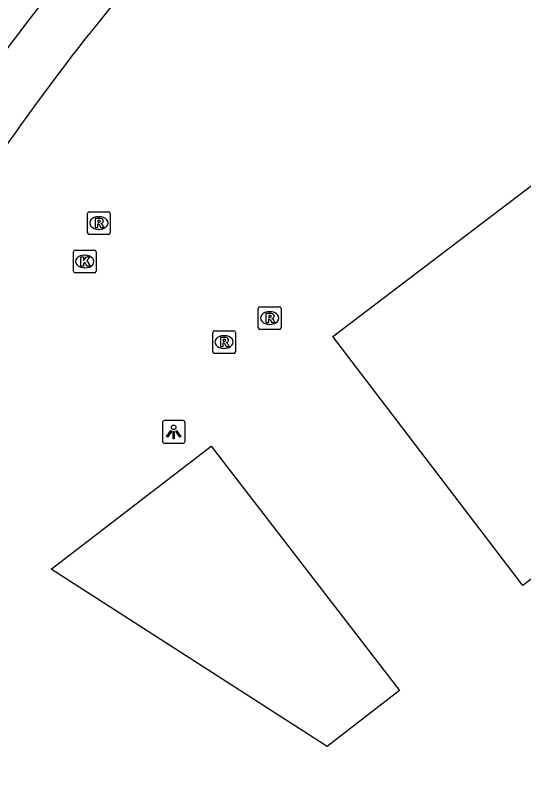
# Model space of a CAD drawing. Extents: x 156141 to 158132, y 385651 to 388399.
# Drawn here: x 156679.65 to 156702, y 386681.03 to 386714.89 of the extents above; entities that cross this region are included whole.
import ezdxf

# ---------------------------------------------------------------- set-up
doc = ezdxf.new("R2010")
doc.units = 0
for name, color, linetype in [('IMGEO_Kolk', 7, 'Continuous'), ('IMGEO_Lichtpunt', 7, 'Continuous'), ('IMGEO_Pand', 7, 'Continuous'), ('IMGEO_Rijbaan_lokaal_gesloten', 7, 'Continuous'), ('IMGEO_Rijbaan_lokaal_open', 7, 'Continuous'), ('IMGEO_Rioolput', 7, 'Continuous')]:
    doc.layers.add(name, color=color, linetype=linetype)

msp = doc.modelspace()

# ---------------------------------------------------------------- linework, layer by layer
at = {"layer": 'IMGEO_Kolk'}
for p, q in [((156682.196, 386703.634), (156682.196, 386704.486)), ((156682.271, 386704.56), (156683.123, 386704.56)), ((156683.197, 386704.486), (156683.197, 386703.634)), ((156682.684, 386704.34), (156682.709, 386704.34)), ((156682.707, 386703.78), (156682.682, 386703.78)), ((156683.123, 386703.56), (156682.271, 386703.56))]:
    msp.add_line(p, q, dxfattribs=at)
for points in [[(156682.196, 386703.634), (156682.196, 386704.486)], [(156682.271, 386704.56), (156683.123, 386704.56)], [(156683.197, 386704.486), (156683.197, 386703.634)], [(156682.517, 386704.26), (156682.64, 386704.26), (156682.64, 386704.109), (156682.77, 386704.26), (156682.934, 386704.26), (156682.788, 386704.109), (156682.941, 386703.86), (156682.789, 386703.86), (156682.704, 386704.024), (156682.64, 386703.957), (156682.64, 386703.86), (156682.517, 386703.86), (156682.517, 386704.26)], [(156683.123, 386703.56), (156682.271, 386703.56)]]:
    msp.add_lwpolyline(points, dxfattribs=at)
for centre, start, end in [((156682.273, 386704.484), 91.552, 178.448), ((156682.273, 386704.484), 91.552, 178.448), ((156683.121, 386704.484), 1.552, 88.448), ((156683.121, 386704.484), 1.552, 88.448), ((156682.273, 386703.636), 181.552, 268.448), ((156682.273, 386703.636), 181.552, 268.448), ((156683.121, 386703.636), 271.552, 358.448), ((156683.121, 386703.636), 271.552, 358.448)]:
    msp.add_arc(centre, 0.0765, start, end, dxfattribs=at)
for centre, major_axis, ratio, start_param, end_param in [((156682.683, 386704.06), (-0.387, 0.002), 0.722429, 4.712389, 7.853982), ((156682.708, 386704.06), (-0.39, 0.002), 0.717154, 1.570796, 4.712389)]:
    msp.add_ellipse(centre, major_axis=major_axis, ratio=ratio, start_param=start_param, end_param=end_param, dxfattribs=at)
at = {"layer": 'IMGEO_Lichtpunt'}
for p, q in [((156686.111, 386696.96), (156686.111, 386696.153)), ((156686.111, 386696.96), (156686.111, 386696.153)), ((156687.013, 386697.055), (156686.205, 386697.055)), ((156687.013, 386697.055), (156686.205, 386697.055)), ((156687.107, 386696.153), (156687.107, 386696.96)), ((156687.107, 386696.153), (156687.107, 386696.96)), ((156686.205, 386696.059), (156687.013, 386696.059)), ((156686.205, 386696.059), (156687.013, 386696.059))]:
    msp.add_line(p, q, dxfattribs=at)
for points in [[(156686.485, 386696.624), (156686.524, 386696.596), (156686.336, 386696.334), (156686.298, 386696.361), (156686.485, 386696.624)], [(156686.697, 386696.596), (156686.735, 386696.623), (156686.922, 386696.361), (156686.883, 386696.333), (156686.697, 386696.596)], [(156686.587, 386696.576), (156686.634, 386696.576), (156686.634, 386696.254), (156686.587, 386696.254), (156686.587, 386696.576)]]:
    msp.add_lwpolyline(points, dxfattribs=at)
msp.add_circle((156686.61, 386696.758), 0.0994, dxfattribs=at)
for centre, start, end in [((156686.205, 386696.96), 90, 180), ((156686.205, 386696.96), 90, 180), ((156687.013, 386696.96), 0, 90), ((156687.013, 386696.96), 0, 90), ((156686.205, 386696.153), 180, 270), ((156686.205, 386696.153), 180, 270), ((156687.013, 386696.153), 270, 0), ((156687.013, 386696.153), 270, 360)]:
    msp.add_arc(centre, 0.0946, start, end, dxfattribs=at)
at = {"layer": 'IMGEO_Pand'}
for points in [[(156712.276, 386681.034), (156704.259, 386691.546), (156701.969, 386689.799), (156693.612, 386700.758), (156719.804, 386720.691), (156712.322, 386730.437), (156735.928, 386748.433)], [(156681.221, 386690.517), (156688.255, 386695.932), (156696.542, 386685.17), (156693.357, 386682.717), (156681.221, 386690.517)]]:
    msp.add_lwpolyline(points, dxfattribs=at)
at = {"layer": 'IMGEO_Rijbaan_lokaal_gesloten'}
msp.add_arc((156760.249, 386653.266), 100.872, 128.41351, 146.54566, dxfattribs=at)
at = {"layer": 'IMGEO_Rijbaan_lokaal_open'}
msp.add_arc((156761.599, 386651.828), 100.349, 128.56671, 145.55143, dxfattribs=at)
at = {"layer": 'IMGEO_Rioolput'}
for p, q in [((156682.817, 386705.326), (156682.817, 386706.178)), ((156682.892, 386706.252), (156683.744, 386706.252)), ((156683.818, 386706.178), (156683.818, 386705.326)), ((156683.305, 386706.032), (156683.33, 386706.032)), ((156683.328, 386705.472), (156683.303, 386705.472)), ((156683.744, 386705.252), (156682.892, 386705.252)), ((156690.404, 386702.067), (156691.256, 386702.067)), ((156690.329, 386701.141), (156690.329, 386701.993)), ((156690.817, 386701.847), (156690.842, 386701.847)), ((156691.33, 386701.993), (156691.33, 386701.141)), ((156688.398, 386701.014), (156689.25, 386701.014)), ((156691.256, 386701.067), (156690.404, 386701.067)), ((156690.84, 386701.287), (156690.815, 386701.287)), ((156688.323, 386700.088), (156688.323, 386700.94)), ((156688.811, 386700.794), (156688.836, 386700.794)), ((156689.324, 386700.94), (156689.324, 386700.088)), ((156689.25, 386700.014), (156688.398, 386700.014)), ((156688.834, 386700.234), (156688.809, 386700.234))]:
    msp.add_line(p, q, dxfattribs=at)
for points in [[(156682.817, 386705.326), (156682.817, 386706.178)], [(156682.892, 386706.252), (156683.744, 386706.252)], [(156683.818, 386706.178), (156683.818, 386705.326)], [(156683.406, 386705.95), (156683.154, 386705.952), (156683.154, 386705.552)], [(156683.332, 386705.871), (156683.278, 386705.871), (156683.278, 386705.79)], [(156683.278, 386705.79), (156683.33, 386705.79)], [(156683.154, 386705.552), (156683.278, 386705.552), (156683.278, 386705.714), (156683.289, 386705.714)], [(156683.336, 386705.685), (156683.407, 386705.552), (156683.547, 386705.552), (156683.482, 386705.678)], [(156683.744, 386705.252), (156682.892, 386705.252)], [(156690.404, 386702.067), (156691.256, 386702.067)], [(156690.329, 386701.141), (156690.329, 386701.993)], [(156690.918, 386701.765), (156690.666, 386701.767), (156690.666, 386701.367)], [(156690.844, 386701.686), (156690.79, 386701.686), (156690.79, 386701.605)], [(156691.33, 386701.993), (156691.33, 386701.141)], [(156690.666, 386701.367), (156690.79, 386701.367), (156690.79, 386701.529), (156690.801, 386701.529)], [(156690.79, 386701.605), (156690.842, 386701.605)], [(156690.848, 386701.5), (156690.919, 386701.367), (156691.059, 386701.367), (156690.994, 386701.493)], [(156688.398, 386701.014), (156689.25, 386701.014)], [(156691.256, 386701.067), (156690.404, 386701.067)], [(156688.323, 386700.088), (156688.323, 386700.94)], [(156688.912, 386700.712), (156688.66, 386700.714), (156688.66, 386700.314)], [(156689.324, 386700.94), (156689.324, 386700.088)], [(156688.66, 386700.314), (156688.784, 386700.314), (156688.784, 386700.476), (156688.795, 386700.476)], [(156688.838, 386700.633), (156688.784, 386700.633), (156688.784, 386700.552)], [(156688.784, 386700.552), (156688.836, 386700.552)], [(156688.842, 386700.447), (156688.913, 386700.314), (156689.053, 386700.314), (156688.988, 386700.44)], [(156689.25, 386700.014), (156688.398, 386700.014)]]:
    msp.add_lwpolyline(points, dxfattribs=at)
for centre, radius, start, end in [((156682.894, 386706.176), 0.0765, 91.552, 178.448), ((156682.894, 386706.176), 0.0765, 91.552, 178.448), ((156683.742, 386706.176), 0.0765, 1.552, 88.448), ((156683.742, 386706.176), 0.0765, 1.552, 88.448), ((156683.314, 386705.979), 0.19, 274.7715, 282.9687), ((156683.338, 386705.775), 0.0964, 77.0061, 93.1865), ((156683.352, 386705.832), 0.0378, 276.6634, 79.6772), ((156683.405, 386705.84), 0.109, 350.3612, 89.416), ((156683.403, 386705.84), 0.112, 277.5842, 350.9817), ((156683.288, 386705.661), 0.0533, 26.0293, 88.6989), ((156683.387, 386705.625), 0.108, 29.5134, 73.7905), ((156682.894, 386705.328), 0.0765, 181.552, 268.448), ((156682.894, 386705.328), 0.0765, 181.552, 268.448), ((156683.742, 386705.328), 0.0765, 271.552, 358.448), ((156683.742, 386705.328), 0.0765, 271.552, 358.448), ((156690.406, 386701.991), 0.0765, 91.552, 178.448), ((156690.406, 386701.991), 0.0765, 91.552, 178.448), ((156691.254, 386701.991), 0.0765, 1.552, 88.448), ((156691.254, 386701.991), 0.0765, 1.552, 88.448), ((156690.85, 386701.59), 0.0964, 77.0061, 93.1865), ((156690.864, 386701.647), 0.0378, 276.6634, 79.6772), ((156690.917, 386701.655), 0.109, 350.3612, 89.416), ((156690.8, 386701.476), 0.0533, 26.0293, 88.6989), ((156690.826, 386701.794), 0.19, 274.7715, 282.9687), ((156690.915, 386701.655), 0.112, 277.5842, 350.9817), ((156690.899, 386701.44), 0.108, 29.5134, 73.7905), ((156688.4, 386700.938), 0.0765, 91.552, 178.448), ((156688.4, 386700.938), 0.0765, 91.552, 178.448), ((156689.248, 386700.938), 0.0765, 1.552, 88.448), ((156689.248, 386700.938), 0.0765, 1.552, 88.448), ((156690.406, 386701.143), 0.0765, 181.552, 268.448), ((156690.406, 386701.143), 0.0765, 181.552, 268.448), ((156691.254, 386701.143), 0.0765, 271.552, 358.448), ((156691.254, 386701.143), 0.0765, 271.552, 358.448), ((156688.911, 386700.602), 0.109, 350.3612, 89.416), ((156688.794, 386700.423), 0.0533, 26.0293, 88.6989), ((156688.82, 386700.741), 0.19, 274.7715, 282.9687), ((156688.844, 386700.537), 0.0964, 77.0061, 93.1865), ((156688.858, 386700.594), 0.0378, 276.6634, 79.6772), ((156688.909, 386700.602), 0.112, 277.5842, 350.9817), ((156688.893, 386700.387), 0.108, 29.5134, 73.7905), ((156688.4, 386700.09), 0.0765, 181.552, 268.448), ((156688.4, 386700.09), 0.0765, 181.552, 268.448), ((156689.248, 386700.09), 0.0765, 271.552, 358.448), ((156689.248, 386700.09), 0.0765, 271.552, 358.448)]:
    msp.add_arc(centre, radius, start, end, dxfattribs=at)
for centre, major_axis, ratio, start_param, end_param in [((156683.304, 386705.752), (-0.387, 0.002), 0.722429, 4.712389, 7.853982), ((156683.329, 386705.752), (-0.39, 0.002), 0.717154, 1.570796, 4.712389), ((156690.816, 386701.567), (-0.387, 0.002), 0.722429, 4.712389, 7.853982), ((156690.841, 386701.567), (-0.39, 0.002), 0.717154, 1.570796, 4.712389), ((156688.81, 386700.514), (-0.387, 0.002), 0.722429, 4.712389, 7.853982), ((156688.835, 386700.514), (-0.39, 0.002), 0.717154, 1.570796, 4.712389)]:
    msp.add_ellipse(centre, major_axis=major_axis, ratio=ratio, start_param=start_param, end_param=end_param, dxfattribs=at)

doc.saveas('drawing.dxf')
